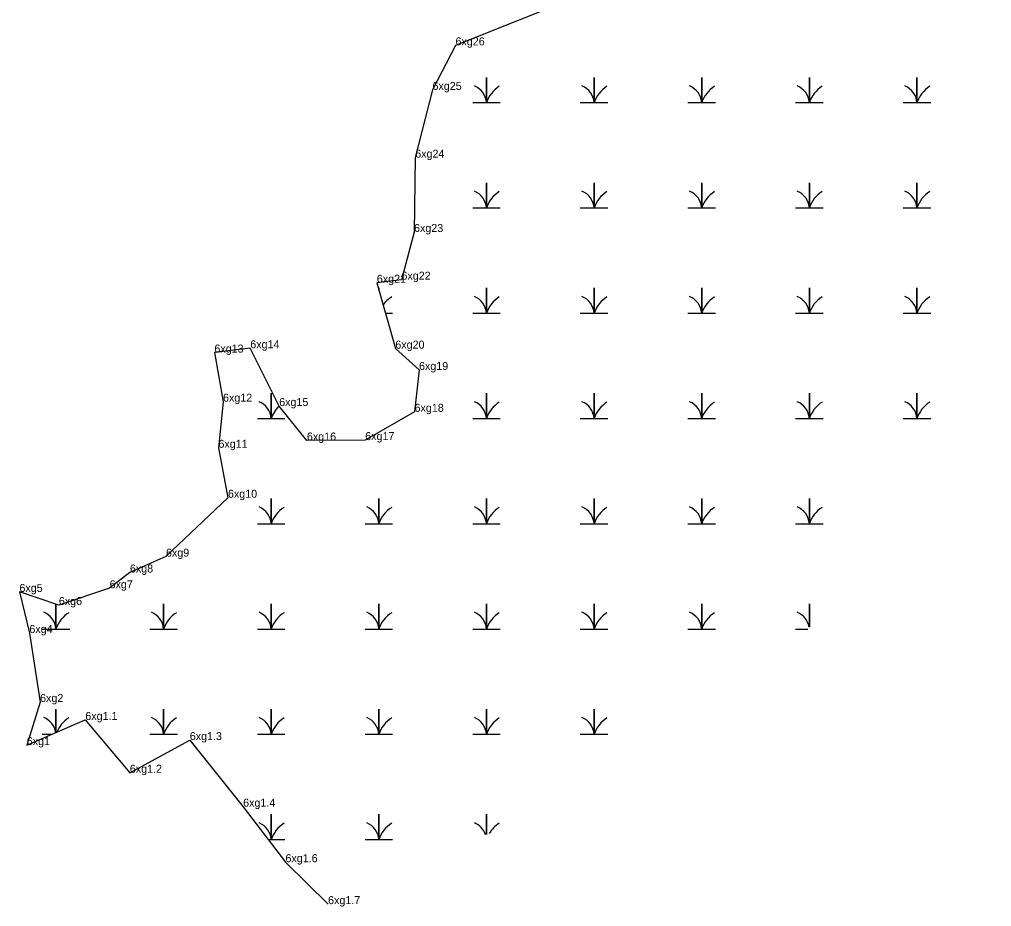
# Model space of a CAD drawing. Extents: x 2072529 to 2268796, y 436423 to 470406.
# Drawn here: x 2152740 to 2153347, y 437861 to 438415 of the extents above; entities that cross this region are included whole.
import ezdxf

# ---------------------------------------------------------------- set-up
doc = ezdxf.new("R2010")
doc.units = 0
for name, color, linetype in [('Exist Environmental Wetland Boundary', 7, 'Continuous'), ('Exist Environmental Wetland Boundary Cogo Comment', 7, 'Continuous'), ('Exist Hydro Swamp or Marsh', 7, 'Continuous'), ('Old_Level_20', 7, 'Continuous')]:
    doc.layers.add(name, color=color, linetype=linetype)

msp = doc.modelspace()

# ---------------------------------------------------------------- linework, layer by layer
at = {"layer": 'Exist Environmental Wetland Boundary'}
for points in [[(2153367.2, 438544.18), (2153242.69, 438491.33), (2153154.34, 438456.74), (2153091.7, 438430.78), (2153012.33, 438399.04), (2152997.95, 438371.2), (2152987.16, 438328.86), (2152986.41, 438282.38), (2152978.54, 438252.57), (2152963.16, 438250.66)], [(2152963.16, 438250.66), (2152974.72, 438209.48), (2152989.52, 438196.13), (2152986.75, 438169.99), (2152955.91, 438152.29), (2152919.48, 438152.05), (2152902.15, 438173.61), (2152884.09, 438209.7), (2152861.66, 438207.01), (2152867.04, 438176.33), (2152864.21, 438147.49), (2152870.13, 438116.25), (2152831.41, 438079.45), (2152808.88, 438069.54), (2152796.18, 438059.67), (2152764.48, 438049.22), (2152739.84, 438057.4), (2152746.06, 438031.73), (2152752.74, 437988.6), (2152744.41, 437961.65)], [(2152744.41, 437961.65), (2152781.01, 437977.36), (2152808.82, 437944.37), (2152846.29, 437964.8), (2152879.62, 437923.16), (2152906.08, 437888.47), (2152932.71, 437862.24)]]:
    msp.add_lwpolyline(points, dxfattribs=at)
at = {"layer": 'Exist Hydro Swamp or Marsh'}
for points in [[(2153023.06, 438363.23), (2153031.66, 438363.23), (2153031.66, 438379.01), (2153031.66, 438363.23), (2153040.26, 438363.23)], [(2153090.31, 438363.23), (2153098.91, 438363.23), (2153098.91, 438379.01), (2153098.91, 438363.23), (2153107.51, 438363.23)], [(2153157.56, 438363.23), (2153166.16, 438363.23), (2153166.16, 438379.01), (2153166.16, 438363.23), (2153174.76, 438363.23)], [(2153224.81, 438363.23), (2153233.41, 438363.23), (2153233.41, 438379.01), (2153233.41, 438363.23), (2153242.01, 438363.23)], [(2153292.06, 438363.23), (2153300.66, 438363.23), (2153300.66, 438379.01), (2153300.66, 438363.23), (2153309.26, 438363.23)], [(2153023.06, 438297.43), (2153031.66, 438297.43), (2153031.66, 438313.21), (2153031.66, 438297.43), (2153040.26, 438297.43)], [(2153090.31, 438297.43), (2153098.91, 438297.43), (2153098.91, 438313.21), (2153098.91, 438297.43), (2153107.51, 438297.43)], [(2153157.56, 438297.43), (2153166.16, 438297.43), (2153166.16, 438313.21), (2153166.16, 438297.43), (2153174.76, 438297.43)], [(2153224.81, 438297.43), (2153233.41, 438297.43), (2153233.41, 438313.21), (2153233.41, 438297.43), (2153242.01, 438297.43)], [(2153292.06, 438297.43), (2153300.66, 438297.43), (2153300.66, 438313.21), (2153300.66, 438297.43), (2153309.26, 438297.43)], [(2152964.41, 438246.19), (2152964.41, 438247.41), (2152964.41, 438246.19)], [(2153023.06, 438231.63), (2153031.66, 438231.63), (2153031.66, 438247.41), (2153031.66, 438231.63), (2153040.26, 438231.63)], [(2153090.31, 438231.63), (2153098.91, 438231.63), (2153098.91, 438247.41), (2153098.91, 438231.63), (2153107.51, 438231.63)], [(2153157.56, 438231.63), (2153166.16, 438231.63), (2153166.16, 438247.41), (2153166.16, 438231.63), (2153174.76, 438231.63)], [(2153224.81, 438231.63), (2153233.41, 438231.63), (2153233.41, 438247.41), (2153233.41, 438231.63), (2153242.01, 438231.63)], [(2153292.06, 438231.63), (2153300.66, 438231.63), (2153300.66, 438247.41), (2153300.66, 438231.63), (2153309.26, 438231.63)], [(2152968.5, 438231.63), (2152973.01, 438231.63)], [(2152888.56, 438165.83), (2152897.16, 438165.83), (2152897.16, 438181.61), (2152897.16, 438165.83), (2152905.76, 438165.83)], [(2153023.06, 438165.83), (2153031.66, 438165.83), (2153031.66, 438181.61), (2153031.66, 438165.83), (2153040.26, 438165.83)], [(2153090.31, 438165.83), (2153098.91, 438165.83), (2153098.91, 438181.61), (2153098.91, 438165.83), (2153107.51, 438165.83)], [(2153157.56, 438165.83), (2153166.16, 438165.83), (2153166.16, 438181.61), (2153166.16, 438165.83), (2153174.76, 438165.83)], [(2153224.81, 438165.83), (2153233.41, 438165.83), (2153233.41, 438181.61), (2153233.41, 438165.83), (2153242.01, 438165.83)], [(2153292.06, 438165.83), (2153300.66, 438165.83), (2153300.66, 438181.61), (2153300.66, 438165.83), (2153309.26, 438165.83)], [(2152888.56, 438100.03), (2152897.16, 438100.03), (2152897.16, 438115.81), (2152897.16, 438100.03), (2152905.76, 438100.03)], [(2152955.81, 438100.03), (2152964.41, 438100.03), (2152964.41, 438115.81), (2152964.41, 438100.03), (2152973.01, 438100.03)], [(2153023.06, 438100.03), (2153031.66, 438100.03), (2153031.66, 438115.81), (2153031.66, 438100.03), (2153040.26, 438100.03)], [(2153090.31, 438100.03), (2153098.91, 438100.03), (2153098.91, 438115.81), (2153098.91, 438100.03), (2153107.51, 438100.03)], [(2153157.56, 438100.03), (2153166.16, 438100.03), (2153166.16, 438115.81), (2153166.16, 438100.03), (2153174.76, 438100.03)], [(2153224.81, 438100.03), (2153233.41, 438100.03), (2153233.41, 438115.81), (2153233.41, 438100.03), (2153242.01, 438100.03)], [(2152754.06, 438034.23), (2152762.66, 438034.23), (2152762.66, 438049.82)], [(2152762.66, 438049.82), (2152762.66, 438034.23), (2152771.26, 438034.23)], [(2152821.31, 438034.23), (2152829.91, 438034.23), (2152829.91, 438050.01), (2152829.91, 438034.23), (2152838.51, 438034.23)], [(2152888.56, 438034.23), (2152897.16, 438034.23), (2152897.16, 438050.01), (2152897.16, 438034.23), (2152905.76, 438034.23)], [(2152955.81, 438034.23), (2152964.41, 438034.23), (2152964.41, 438050.01), (2152964.41, 438034.23), (2152973.01, 438034.23)], [(2153023.06, 438034.23), (2153031.66, 438034.23), (2153031.66, 438050.01), (2153031.66, 438034.23), (2153040.26, 438034.23)], [(2153090.31, 438034.23), (2153098.91, 438034.23), (2153098.91, 438050.01), (2153098.91, 438034.23), (2153107.51, 438034.23)], [(2153157.56, 438034.23), (2153166.16, 438034.23), (2153166.16, 438050.01), (2153166.16, 438034.23), (2153174.76, 438034.23)], [(2153233.41, 438035.69), (2153233.41, 438050.01), (2153233.41, 438035.69)], [(2153224.81, 438034.23), (2153232.4, 438034.23)], [(2152762.66, 437969.48), (2152762.66, 437984.21), (2152762.66, 437969.48)], [(2152821.31, 437968.43), (2152829.91, 437968.43), (2152829.91, 437984.21), (2152829.91, 437968.43), (2152838.51, 437968.43)], [(2152888.56, 437968.43), (2152897.16, 437968.43), (2152897.16, 437984.21), (2152897.16, 437968.43), (2152905.76, 437968.43)], [(2152955.81, 437968.43), (2152964.41, 437968.43), (2152964.41, 437984.21), (2152964.41, 437968.43), (2152973.01, 437968.43)], [(2153023.06, 437968.43), (2153031.66, 437968.43), (2153031.66, 437984.21), (2153031.66, 437968.43), (2153040.26, 437968.43)], [(2153090.31, 437968.43), (2153098.91, 437968.43), (2153098.91, 437984.21), (2153098.91, 437968.43), (2153107.51, 437968.43)], [(2152754.06, 437968.43), (2152760.19, 437968.43)], [(2152895.28, 437902.63), (2152897.16, 437902.63), (2152897.16, 437918.41), (2152897.16, 437902.63), (2152905.76, 437902.63)], [(2152955.81, 437902.63), (2152964.41, 437902.63), (2152964.41, 437918.41), (2152964.41, 437902.63), (2152973.01, 437902.63)], [(2153031.66, 437905.77), (2153031.66, 437918.41), (2153031.66, 437905.77)]]:
    msp.add_lwpolyline(points, dxfattribs=at)
for centre, radius, start, end in [((2153019.4, 438362.34), 12.3, 4.14034, 67.53497), ((2153086.65, 438362.34), 12.3, 4.14034, 67.53497), ((2153153.9, 438362.34), 12.3, 4.14034, 67.53497), ((2153221.15, 438362.34), 12.3, 4.14034, 67.53497), ((2153288.4, 438362.34), 12.3, 4.14034, 67.53497), ((2153049.9, 438357.16), 19.22, 122.12745, 161.62219), ((2153117.15, 438357.16), 19.22, 122.12745, 161.62219), ((2153184.4, 438357.16), 19.22, 122.12745, 161.62219), ((2153251.65, 438357.16), 19.22, 122.12745, 161.62219), ((2153318.9, 438357.16), 19.22, 122.12745, 161.62219), ((2153019.4, 438296.54), 12.3, 4.14034, 67.53497), ((2153049.9, 438291.36), 19.22, 122.12745, 161.62219), ((2153086.65, 438296.54), 12.3, 4.14034, 67.53497), ((2153117.15, 438291.36), 19.22, 122.12745, 161.62219), ((2153153.9, 438296.54), 12.3, 4.14034, 67.53497), ((2153184.4, 438291.36), 19.22, 122.12745, 161.62219), ((2153221.15, 438296.54), 12.3, 4.14034, 67.53497), ((2153251.65, 438291.36), 19.22, 122.12745, 161.62219), ((2153288.4, 438296.54), 12.3, 4.14034, 67.53497), ((2153318.9, 438291.36), 19.22, 122.12745, 161.62219), ((2152982.65, 438225.56), 19.22, 122.12745, 144.2598), ((2153019.4, 438230.74), 12.3, 4.14034, 67.53497), ((2153049.9, 438225.56), 19.22, 122.12745, 161.62219), ((2153086.65, 438230.74), 12.3, 4.14034, 67.53497), ((2153117.15, 438225.56), 19.22, 122.12745, 161.62219), ((2153153.9, 438230.74), 12.3, 4.14034, 67.53497), ((2153184.4, 438225.56), 19.22, 122.12745, 161.62219), ((2153221.15, 438230.74), 12.3, 4.14034, 67.53497), ((2153251.65, 438225.56), 19.22, 122.12745, 161.62219), ((2153288.4, 438230.74), 12.3, 4.14034, 67.53497), ((2153318.9, 438225.56), 19.22, 122.12745, 161.62219), ((2152884.9, 438164.94), 12.3, 4.14034, 67.53497), ((2152915.4, 438159.76), 19.22, 133.70823, 161.62219), ((2153019.4, 438164.94), 12.3, 4.14034, 67.53497), ((2153049.9, 438159.76), 19.22, 122.12745, 161.62219), ((2153086.65, 438164.94), 12.3, 4.14034, 67.53497), ((2153117.15, 438159.76), 19.22, 122.12745, 161.62219), ((2153153.9, 438164.94), 12.3, 4.14034, 67.53497), ((2153184.4, 438159.76), 19.22, 122.12745, 161.62219), ((2153221.15, 438164.94), 12.3, 4.14034, 67.53497), ((2153251.65, 438159.76), 19.22, 122.12745, 161.62219), ((2153288.4, 438164.94), 12.3, 4.14034, 67.53497), ((2153318.9, 438159.76), 19.22, 122.12745, 161.62219), ((2152884.9, 438099.14), 12.3, 4.14034, 67.53497), ((2152915.4, 438093.96), 19.22, 122.12745, 161.62219), ((2152952.15, 438099.14), 12.3, 4.14034, 67.53497), ((2152982.65, 438093.96), 19.22, 122.12745, 161.62219), ((2153019.4, 438099.14), 12.3, 4.14034, 67.53497), ((2153049.9, 438093.96), 19.22, 122.12745, 161.62219), ((2153086.65, 438099.14), 12.3, 4.14034, 67.53497), ((2153117.15, 438093.96), 19.22, 122.12745, 161.62219), ((2153153.9, 438099.14), 12.3, 4.14034, 67.53497), ((2153184.4, 438093.96), 19.22, 122.12745, 161.62219), ((2153221.15, 438099.14), 12.3, 4.14034, 67.53497), ((2153251.65, 438093.96), 19.22, 122.12745, 161.62219), ((2152750.4, 438033.34), 12.3, 4.14034, 67.53497), ((2152780.9, 438028.16), 19.22, 122.12745, 161.62219), ((2152817.65, 438033.34), 12.3, 4.14034, 67.53497), ((2152848.15, 438028.16), 19.22, 122.12745, 161.62219), ((2152884.9, 438033.34), 12.3, 4.14034, 67.53497), ((2152915.4, 438028.16), 19.22, 122.12745, 161.62219), ((2152952.15, 438033.34), 12.3, 4.14034, 67.53497), ((2152982.65, 438028.16), 19.22, 122.12745, 161.62219), ((2153019.4, 438033.34), 12.3, 4.14034, 67.53497), ((2153049.9, 438028.16), 19.22, 122.12745, 161.62219), ((2153086.65, 438033.34), 12.3, 4.14034, 67.53497), ((2153117.15, 438028.16), 19.22, 122.12745, 161.62219), ((2153153.9, 438033.34), 12.3, 4.14034, 67.53497), ((2153184.4, 438028.16), 19.22, 122.12745, 161.62219), ((2153221.15, 438033.34), 12.3, 9.98599, 67.53497), ((2152750.4, 437967.54), 12.3, 8.87538, 67.53497), ((2152817.65, 437967.54), 12.3, 4.14034, 67.53497), ((2152884.9, 437967.54), 12.3, 4.14034, 67.53497), ((2152952.15, 437967.54), 12.3, 4.14034, 67.53497), ((2153019.4, 437967.54), 12.3, 4.14034, 67.53497), ((2153086.65, 437967.54), 12.3, 4.14034, 67.53497), ((2152780.9, 437962.36), 19.22, 122.12745, 157.61543), ((2152848.15, 437962.36), 19.22, 122.12745, 161.62219), ((2152915.4, 437962.36), 19.22, 122.12745, 161.62219), ((2152982.65, 437962.36), 19.22, 122.12745, 161.62219), ((2153049.9, 437962.36), 19.22, 122.12745, 161.62219), ((2153117.15, 437962.36), 19.22, 122.12745, 161.62219), ((2152884.9, 437901.74), 12.3, 4.14034, 67.53497), ((2152915.4, 437896.56), 19.22, 122.12745, 161.62219), ((2152952.15, 437901.74), 12.3, 4.14034, 67.53497), ((2152982.65, 437896.56), 19.22, 122.12745, 161.62219), ((2153019.4, 437901.74), 12.3, 18.17833, 67.53497), ((2153049.9, 437896.56), 19.22, 122.12745, 149.45681)]:
    msp.add_arc(centre, radius, start, end, dxfattribs=at)
at = {"layer": 'Old_Level_20'}
for p, q in [((2153012.33, 438399.04), (2153012.33, 438399.04)), ((2153012.33, 438399.04), (2153012.33, 438399.04)), ((2152997.95, 438371.2), (2152997.95, 438371.2)), ((2152997.95, 438371.2), (2152997.95, 438371.2)), ((2152987.16, 438328.86), (2152987.16, 438328.86)), ((2152987.16, 438328.86), (2152987.16, 438328.86)), ((2152986.41, 438282.38), (2152986.41, 438282.38)), ((2152978.54, 438252.57), (2152978.54, 438252.57)), ((2152978.54, 438252.57), (2152978.54, 438252.57)), ((2152963.16, 438250.66), (2152963.16, 438250.66)), ((2152963.16, 438250.66), (2152963.16, 438250.66)), ((2152884.09, 438209.7), (2152884.09, 438209.7)), ((2152861.66, 438207.01), (2152861.66, 438207.01)), ((2152974.72, 438209.48), (2152974.72, 438209.48)), ((2152989.52, 438196.13), (2152989.52, 438196.13)), ((2152867.04, 438176.33), (2152867.04, 438176.33)), ((2152902.15, 438173.61), (2152902.15, 438173.61)), ((2152986.75, 438169.99), (2152986.75, 438169.99)), ((2152919.48, 438152.05), (2152919.48, 438152.05)), ((2152955.91, 438152.29), (2152955.91, 438152.29)), ((2152864.21, 438147.49), (2152864.21, 438147.49)), ((2152870.13, 438116.25), (2152870.13, 438116.25)), ((2152831.41, 438079.45), (2152831.41, 438079.45)), ((2152808.88, 438069.54), (2152808.88, 438069.54)), ((2152796.18, 438059.67), (2152796.18, 438059.67)), ((2152739.84, 438057.4), (2152739.84, 438057.4)), ((2152764.48, 438049.22), (2152764.48, 438049.22)), ((2152746.06, 438031.73), (2152746.06, 438031.73)), ((2152752.74, 437988.6), (2152752.74, 437988.6)), ((2152781.01, 437977.36), (2152781.01, 437977.36)), ((2152744.41, 437961.65), (2152744.41, 437961.65)), ((2152846.29, 437964.8), (2152846.29, 437964.8)), ((2152808.82, 437944.37), (2152808.82, 437944.37)), ((2152879.62, 437923.16), (2152879.62, 437923.16)), ((2152906.08, 437888.47), (2152906.08, 437888.47)), ((2152932.71, 437862.24), (2152932.71, 437862.24))]:
    msp.add_line(p, q, dxfattribs=at)

# ---------------------------------------------------------------- texts
at = {"layer": 'Exist Environmental Wetland Boundary Cogo Comment'}
for s, p in [('6xg26', (2153012.33, 438399.04)), ('6xg25', (2152997.95, 438371.2)), ('6xg24', (2152987.16, 438328.86)), ('6xg23', (2152986.41, 438282.38)), ('6xg21', (2152963.16, 438250.66)), ('6xg22', (2152978.54, 438252.57)), ('6xg13', (2152861.66, 438207.01)), ('6xg14', (2152884.09, 438209.7)), ('6xg20', (2152974.72, 438209.48)), ('6xg19', (2152989.52, 438196.13)), ('6xg12', (2152867.04, 438176.33)), ('6xg15', (2152902.15, 438173.61)), ('6xg18', (2152986.75, 438169.99)), ('6xg16', (2152919.48, 438152.05)), ('6xg17', (2152955.91, 438152.29)), ('6xg11', (2152864.21, 438147.49)), ('6xg10', (2152870.13, 438116.25)), ('6xg9', (2152831.41, 438079.45)), ('6xg8', (2152808.88, 438069.54)), ('6xg7', (2152796.18, 438059.67)), ('6xg5', (2152739.84, 438057.4)), ('6xg6', (2152764.48, 438049.22)), ('6xg4', (2152746.06, 438031.73)), ('6xg2', (2152752.74, 437988.6)), ('6xg1.1', (2152781.01, 437977.36)), ('6xg1', (2152744.41, 437961.65)), ('6xg1.3', (2152846.29, 437964.8)), ('6xg1.2', (2152808.82, 437944.37)), ('6xg1.4', (2152879.62, 437923.16)), ('6xg1.6', (2152906.08, 437888.47)), ('6xg1.7', (2152932.71, 437862.24))]:
    msp.add_text(s, height=5, dxfattribs=at).set_placement(p)

doc.saveas('drawing.dxf')
